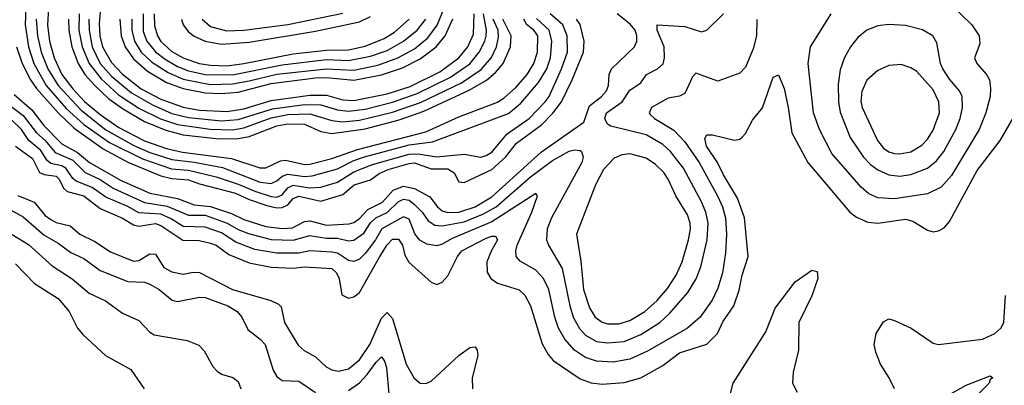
# Model space of a CAD drawing. Header units: inches. Extents: x 1550315 to 1685896, y 510706 to 640504.
# Tile 417 of 452: x 1673078 to 1676649, y 583322 to 584648. Entities that reach past the tile are written whole.
import ezdxf

# ---------------------------------------------------------------- set-up
doc = ezdxf.new("R2010")
doc.units = ezdxf.units.IN
doc.header["$MEASUREMENT"] = 0
doc.layers.add('B6578', color=7, linetype='Continuous')

msp = doc.modelspace()

# ---------------------------------------------------------------- linework, layer by layer
at = {"layer": 'B6578', "color": 5}
for points, elevation in [([(1673100.4, 584690), (1673097.4, 584630), (1673109, 584550), (1673129.2, 584490), (1673173.7, 584410), (1673246.6, 584326.6), (1673310, 584268.6), (1673403.3, 584203.3), (1673523.5, 584143.5), (1673627.9, 584107.9), (1673690, 584103.1), (1673790, 584078.8), (1673870, 584052.1), (1673930, 584026.2), (1673990, 584006.6), (1674010, 584004.4), (1674030, 584012.8), (1674050, 584038), (1674070, 584048.5), (1674130, 584038.5), (1674170, 584040.5), (1674230, 584058.6), (1674290, 584096.9), (1674356.8, 584123.2), (1674490, 584161.1), (1674522.4, 584162.4), (1674589.4, 584150.6), (1674690, 584160.8), (1674750, 584150.1), (1674770, 584155.7), (1674790, 584168), (1674845.2, 584234.8), (1674925, 584290), (1674983.9, 584350), (1674997.6, 584370), (1675043.1, 584470), (1675064, 584530), (1675063, 584590), (1675047.4, 584630), (1675001.8, 584670)], 540), ([(1673182, 584690), (1673178.1, 584630), (1673185.6, 584570), (1673202.8, 584510), (1673230.9, 584450), (1673270, 584397.5), (1673312.2, 584352.2), (1673370, 584304.1), (1673437.7, 584257.7), (1673530, 584209.2), (1673610, 584180.8), (1673667.9, 584167.9), (1673845.2, 584145.2), (1673948.6, 584111.4), (1673970, 584110.9), (1674024.1, 584135.9), (1674041.2, 584138.8), (1674110, 584122.7), (1674130, 584124.9), (1674210, 584144.6), (1674302.6, 584177.4), (1674550, 584242), (1674670, 584295.7), (1674810, 584349.3), (1674835.2, 584364.8), (1674877.6, 584402.4), (1674918.3, 584450), (1674942.5, 584490), (1674955.7, 584530), (1674956.2, 584590), (1674941.9, 584610), (1674916.8, 584630), (1674905.8, 584650)], 580), ([(1673370.4, 584689.6), (1673365.5, 584634.5), (1673368.7, 584590), (1673378.5, 584550), (1673410, 584493), (1673450.6, 584450.6), (1673518.2, 584398.2), (1673590, 584359.9), (1673670, 584331.2), (1673730, 584320.7), (1673830, 584315.5), (1673890, 584325.2), (1673990, 584355.6), (1674130, 584374.5), (1674190, 584374.7), (1674250, 584357.6), (1674290, 584354.9), (1674410, 584379.7), (1674493.6, 584406.4), (1674600.8, 584459.2), (1674670, 584509.8), (1674703.5, 584550), (1674723.6, 584596.4), (1674725.9, 584670)], 680), ([(1673484.2, 584650), (1673484.8, 584610), (1673493.5, 584570), (1673517.6, 584530), (1673555.2, 584495.2), (1673616.3, 584456.3), (1673670, 584432.7), (1673770, 584413.2), (1673850, 584415.4), (1673910, 584427.2), (1674010, 584450.6), (1674190, 584470.7), (1674290, 584465.5), (1674376.6, 584483.4), (1674448.9, 584510), (1674510, 584542.5), (1674557.4, 584582.6), (1674591.3, 584628.7), (1674617.1, 584690)], 740), ([(1676450, 584708.2), (1676530.7, 584630), (1676557.7, 584590), (1676559.7, 584560.3), (1676541, 584510), (1676549, 584490), (1676584.3, 584450), (1676594.9, 584430), (1676599.1, 584399.1), (1676596.9, 584370), (1676581.1, 584310), (1676557.5, 584250), (1676457, 584083), (1676419.6, 584040.4), (1676370, 584016.6), (1676250, 583998.7), (1676190, 584002.6), (1676157.1, 584017.1), (1676130, 584040.4), (1676023, 584163), (1675978, 584250), (1675956.8, 584310), (1675937.3, 584490), (1675946, 584550), (1676020.2, 584670)], 440), ([(1673025.5, 584350), (1673090, 584300.9), (1673138.3, 584238.3), (1673170, 584210), (1673206.2, 584166.2), (1673270, 584139), (1673314.5, 584094.5), (1673368.9, 584068.9), (1673416.9, 584036.9), (1673530, 583985.6), (1673612, 583972), (1673690, 583939.4), (1673750, 583938.8), (1673830, 583910.7), (1673870, 583887.1), (1673907.7, 583872.3), (1673990, 583851.4), (1674070, 583848.9), (1674130, 583866.2), (1674190, 583855.4), (1674230, 583855.9), (1674270, 583846.5), (1674290, 583849), (1674325.6, 583874.4), (1674350, 583911.3), (1674369.3, 583930), (1674410.8, 583949.2), (1674450, 583987.3), (1674470, 583997.8), (1674490, 583993.3), (1674510, 583978.2), (1674537.7, 583950), (1674559, 583919), (1674583.1, 583903.1), (1674610, 583900.2), (1674690, 583915.5), (1674757.5, 583942.5), (1674805.3, 583970), (1674930, 584078.2), (1675010, 584137.7), (1675070, 584171.8), (1675090, 584176), (1675110, 584174.2), (1675115.4, 584170), (1675121.3, 584150), (1675116.7, 584130), (1675006.8, 583930), (1674990.6, 583890), (1674988.4, 583850), (1674995.1, 583830), (1675045.5, 583745.5), (1675072.3, 583610), (1675086.7, 583566.7), (1675108, 583528), (1675130, 583503.7), (1675170, 583481.5), (1675210, 583476.1), (1675270, 583481.1), (1675330, 583506.2), (1675398.8, 583550), (1675435.6, 583584.4), (1675500.8, 583659.2), (1675531.3, 583708.7), (1675548.2, 583751.8), (1675571.3, 583850), (1675574.3, 583910), (1675566.4, 583950), (1675550, 583987.7), (1675485.2, 584110), (1675438.5, 584170), (1675410, 584195.1), (1675350, 584230.3), (1675222, 584262), (1675209.9, 584270), (1675200.1, 584290), (1675206.2, 584310), (1675262.5, 584350), (1675290, 584392.9), (1675330, 584419.3), (1675350.8, 584450), (1675390.9, 584470), (1675411.2, 584488.8), (1675416.2, 584510), (1675414.7, 584550), (1675389.9, 584610), (1675389.9, 584630.1), (1675490, 584624.1), (1675550, 584604.9), (1675570, 584610.2), (1675630.4, 584669.6)], 460), ([(1675751.5, 584648.5), (1675749.9, 584590), (1675737.9, 584542.1), (1675710, 584476), (1675690, 584454.3), (1675610, 584424.9), (1675530, 584454.7), (1675518.3, 584441.7), (1675490, 584380.2), (1675470, 584370.7), (1675430, 584363.8), (1675368.5, 584330), (1675360.2, 584310), (1675364.7, 584304.7), (1675380.2, 584290), (1675450, 584247.6), (1675490, 584205.1), (1675541.8, 584130), (1675610, 584006.6), (1675626.7, 583970), (1675637.2, 583930), (1675641.6, 583870), (1675637.8, 583802.2), (1675626, 583730), (1675610, 583675.2), (1675588.5, 583631.5), (1675545, 583570), (1675499.4, 583530), (1675354.4, 583445.6), (1675290, 583416.5), (1675230, 583406), (1675170, 583409.3), (1675130, 583422.7), (1675089.8, 583449.8), (1675054.8, 583490), (1675032.3, 583530), (1675018.7, 583570), (1674997, 583670), (1674977.4, 583710), (1674950, 583739.8), (1674892.8, 583772.8), (1674877.7, 583790), (1674876.8, 583810), (1674882.3, 583830), (1674934.6, 583950), (1674955.3, 584010), (1674950, 584018), (1674790, 583915.3), (1674645.7, 583854.3), (1674610, 583833.7), (1674590, 583828.3), (1674554.3, 583834.3), (1674529, 583849), (1674511.1, 583871.1), (1674490, 583925), (1674470, 583933.9), (1674390.8, 583890), (1674368.2, 583850), (1674330, 583800.5), (1674310, 583780.3), (1674290, 583771.8), (1674270, 583775.3), (1674230, 583801.1), (1674210, 583804.6), (1674130, 583810.3), (1674090, 583801.1), (1674010, 583801.3), (1673930, 583814.4), (1673861, 583841), (1673810, 583875.5), (1673750, 583895.7), (1673670, 583898.3), (1673626.6, 583926.6), (1673590, 583943.4), (1673510, 583947.6), (1673470, 583971.4), (1673390, 584004.2), (1673340.2, 584040.2), (1673282.6, 584062.6), (1673270, 584072), (1673245.2, 584110), (1673230, 584118.6), (1673190, 584127.3), (1673177.3, 584137.3), (1673154.4, 584174.4), (1673110.6, 584210), (1673084.2, 584250), (1673046.8, 584286.8)], 440), ([(1673057.4, 584377.4), (1673121.3, 584321.3), (1673164.7, 584264.7), (1673230, 584198.3), (1673287.2, 584167.2), (1673330.3, 584130.3), (1673445.3, 584065.3), (1673550, 584019.3), (1673650, 583999.3), (1673710, 583977.3), (1673770, 583970.6), (1673845.5, 583945.5), (1673890, 583923.9), (1673970, 583898.8), (1674030, 583891.2), (1674067.1, 583892.9), (1674110, 583916.3), (1674130, 583918.4), (1674190, 583903.2), (1674272.5, 583907.5), (1674290, 583913), (1674310, 583927.4), (1674340.4, 583959.6), (1674394, 583986), (1674431.8, 584030), (1674470, 584044.3), (1674510, 584036.5), (1674565.7, 584005.7), (1674592.8, 583970), (1674610, 583955.1), (1674630, 583949.4), (1674670, 583950.4), (1674729.5, 583970), (1674790, 584006.3), (1674970, 584169.2), (1675123.4, 584276.6), (1675143.8, 584336.2), (1675188, 584370), (1675205.4, 584390), (1675212.6, 584410), (1675216.1, 584450), (1675224.5, 584470), (1675307.5, 584550), (1675316, 584570), (1675316.1, 584590), (1675309.4, 584610), (1675291.8, 584631.8), (1675244.4, 584670)], 480), ([(1673065.6, 584550), (1673086.4, 584490), (1673116.9, 584430), (1673138.8, 584398.8), (1673217.7, 584310), (1673274.9, 584254.9), (1673379.8, 584179.8), (1673470, 584131.1), (1673590, 584082), (1673630, 584072.5), (1673690, 584067.5), (1673730, 584052.5), (1673859.7, 584019.7), (1673910, 583996.6), (1673974.5, 583974.5), (1674010, 583966.4), (1674030, 583967.2), (1674050, 583977.4), (1674070, 583999.5), (1674090, 584008.5), (1674170, 583990.5), (1674250, 584013.9), (1674290.5, 584050), (1674350, 584067.6), (1674381.4, 584090), (1674414.3, 584105.6), (1674490, 584127), (1674510, 584128.7), (1674570, 584107.2), (1674630, 584107.9), (1674652.9, 584092.9), (1674670, 584060.8), (1674690, 584058), (1674790, 584105.5), (1674839.2, 584150), (1674879.5, 584200.5), (1674970, 584267.6), (1675010.6, 584309.4), (1675042.3, 584350), (1675081.6, 584430), (1675122, 584530), (1675125.2, 584570), (1675110.4, 584630.4), (1675097.4, 584650)], 520), ([(1673137, 584650), (1673141.8, 584590), (1673155.7, 584530), (1673179.9, 584470), (1673217.1, 584410), (1673300, 584320), (1673390.5, 584249.5), (1673491.8, 584191.8), (1673550, 584167.2), (1673630, 584141.6), (1673710, 584132.2), (1673812.7, 584112.7), (1673950, 584059.4), (1673990, 584054.3), (1674010, 584063.9), (1674030, 584080.7), (1674050, 584088.7), (1674110, 584080), (1674138, 584082), (1674230, 584106.9), (1674290, 584138), (1674328.7, 584151.3), (1674490, 584194.1), (1674574.5, 584205.5), (1674850, 584307.7), (1674894.6, 584345.4), (1674959.4, 584420.6), (1674989.4, 584470), (1675002.7, 584510), (1675007.2, 584570), (1674998.3, 584610), (1674952.2, 584652.2)], 560), ([(1673254.3, 584650), (1673255.7, 584610), (1673266.9, 584550), (1673289.1, 584490), (1673314, 584450), (1673349.9, 584409.9), (1673401.5, 584361.5), (1673450, 584325.8), (1673530, 584279.5), (1673607.2, 584247.2), (1673670, 584231.3), (1673790, 584217), (1673864.1, 584215.9), (1673910, 584224.7), (1674010, 584263.2), (1674050, 584270.9), (1674110, 584269.1), (1674170, 584243), (1674210, 584236), (1674330, 584252.2), (1674454.4, 584285.6), (1674543.9, 584316.1), (1674707.7, 584392.3), (1674770.6, 584429.4), (1674803.4, 584456.6), (1674831, 584489), (1674857.8, 584550), (1674860.3, 584590), (1674829.6, 584650)], 620), ([(1673293.7, 584670), (1673292.6, 584610), (1673304.2, 584550), (1673329.6, 584490), (1673373.7, 584433.7), (1673436, 584376), (1673510, 584327.3), (1673588.7, 584288.7), (1673650, 584268.2), (1673768.9, 584251.1), (1673850, 584249.2), (1673890, 584256.7), (1673990, 584292.8), (1674050, 584304.2), (1674130, 584306.4), (1674210, 584282.6), (1674250, 584277.4), (1674310, 584284.2), (1674430, 584313.2), (1674531.8, 584348.2), (1674680.2, 584419.8), (1674751.7, 584468.3), (1674788.4, 584511.6), (1674807.2, 584550), (1674814.5, 584585.5), (1674812.6, 584610), (1674794.6, 584650)], 640), ([(1673328.4, 584650), (1673329.7, 584610), (1673340.9, 584550), (1673370, 584490), (1673410, 584443.5), (1673483, 584383), (1673559, 584339), (1673630, 584308.4), (1673690, 584293.3), (1673810, 584282.1), (1673870, 584286.6), (1673994.4, 584325.6), (1674110, 584341), (1674170, 584339.1), (1674230, 584321.8), (1674270, 584316.6), (1674330, 584324.3), (1674430, 584348.8), (1674519.7, 584380.3), (1674640.4, 584439.6), (1674710, 584488.4), (1674744.5, 584530), (1674764.3, 584570), (1674769.3, 584590), (1674770.2, 584610), (1674759.6, 584670)], 660), ([(1673440.4, 584650), (1673446, 584590), (1673460.5, 584550), (1673490, 584506.3), (1673541.4, 584461.4), (1673610, 584420.8), (1673670, 584398.6), (1673750, 584382.6), (1673810, 584380.1), (1673870, 584385.8), (1673990, 584417.2), (1674150, 584437.1), (1674190, 584439), (1674290, 584428.9), (1674390, 584448.7), (1674465.9, 584474.1), (1674530, 584506.2), (1674587.7, 584550), (1674620.9, 584590), (1674648, 584652)], 720), ([(1673525.4, 584670), (1673526, 584606), (1673538.7, 584570), (1673570, 584531.4), (1673604.7, 584504.7), (1673650, 584478.5), (1673690, 584463.2), (1673750, 584449.2), (1673850, 584448.2), (1674030, 584484.4), (1674190, 584504.4), (1674270, 584500.5), (1674350, 584515.7), (1674410, 584537), (1674470, 584570.3), (1674518.6, 584610), (1674550.5, 584650)], 760), ([(1673565.8, 584670), (1673566.2, 584626.2), (1673577.6, 584590), (1673590, 584569.4), (1673630, 584533.1), (1673670.1, 584510), (1673728, 584490), (1673770, 584482.9), (1673830, 584481.5), (1673890, 584489.2), (1674070, 584524.1), (1674190, 584538.3), (1674270, 584538.6), (1674330, 584552.1), (1674399.4, 584580.6), (1674437.3, 584602.7), (1674489.9, 584650)], 780), ([(1673664.9, 584650), (1673671.1, 584630), (1673690, 584603.9), (1673710, 584588.3), (1673749.9, 584569.9), (1673810, 584559.9), (1673910, 584567.2), (1674150, 584606.4), (1674310, 584640.8), (1674350, 584659.5)], 820), ([(1673739.1, 584650), (1673770, 584623.3), (1673828.2, 584608.2), (1673890, 584609.8), (1674050, 584631.3), (1674250, 584671.6)], 840), ([(1673062.6, 584190), (1673124.4, 584144.4), (1673150, 584093.6), (1673166.9, 584086.9), (1673210, 584080.9), (1673221.1, 584070), (1673237, 584037), (1673250, 584024.9), (1673310, 584009.3), (1673370, 583963.2), (1673450, 583928.2), (1673490, 583904.1), (1673510, 583899.2), (1673570, 583908.7), (1673590, 583902.4), (1673668.9, 583848.9), (1673728, 583848), (1673770, 583838.1), (1673790, 583830.7), (1673836.4, 583796.4), (1673910, 583766.2), (1673990, 583750.9), (1674070, 583747.7), (1674112.1, 583752.1), (1674210, 583745.8), (1674226.7, 583730), (1674236.1, 583710), (1674246.1, 583650), (1674270, 583638.1), (1674290, 583643.1), (1674310, 583659.5), (1674383.2, 583790), (1674410, 583832.1), (1674430, 583851.9), (1674452, 583852), (1674465.5, 583830), (1674474.9, 583794.9), (1674489.5, 583769.5), (1674570, 583696.5), (1674590, 583687.7), (1674610, 583696.2), (1674630, 583719.3), (1674665.9, 583790), (1674681.5, 583810), (1674770, 583855.9), (1674790, 583863.6), (1674803.4, 583863.4), (1674810.5, 583850), (1674788.2, 583811.8), (1674772, 583770), (1674773.2, 583733.2), (1674786.2, 583710), (1674810, 583693), (1674888.7, 583668.7), (1674909.7, 583649.7), (1674930.6, 583610), (1674972.5, 583472.5), (1674993.9, 583433.9), (1675012.7, 583412.7), (1675110, 583345.8), (1675150, 583331.8), (1675190, 583325.9), (1675270, 583332.1), (1675330, 583348.8), (1675410, 583393.6), (1675470, 583440.6), (1675570, 583472), (1675608.1, 583510), (1675627.7, 583552.3), (1675667.2, 583610), (1675687.4, 583667.4), (1675697.7, 583722.3), (1675719.5, 583790), (1675706.8, 583930), (1675680.5, 584000.5), (1675630, 584085.2), (1675608.7, 584130), (1675568.7, 584190), (1675562.7, 584217.3), (1675570, 584230.2), (1675590, 584230.2), (1675670, 584211), (1675690, 584215.2), (1675697.8, 584222.2), (1675710, 584236), (1675735.6, 584284.4), (1675772, 584328.1), (1675810, 584440.5), (1675830, 584448), (1675850, 584399.3), (1675864.9, 584330), (1675877.6, 584237.6), (1675935.9, 584130), (1676087.9, 583950), (1676112.4, 583932.4), (1676153.4, 583913.4), (1676190, 583910.1), (1676290, 583924.9), (1676317.3, 583917.3), (1676370, 583885.2), (1676390, 583879.3), (1676410, 583882), (1676430, 583894), (1676450, 583916.9), (1676550, 584102), (1676633.1, 584210), (1676690, 584308.1)], 420), ([(1673070.7, 584010.7), (1673130, 583986.2), (1673170, 583938.3), (1673190, 583923.2), (1673210, 583913.1), (1673260.7, 583900.7), (1673295.3, 583870), (1673350, 583844.4), (1673406.5, 583806.5), (1673490, 583772.1), (1673510, 583774.8), (1673550, 583799.1), (1673570, 583797.8), (1673600.1, 583750), (1673630, 583734.2), (1673670, 583725.4), (1673707.1, 583732.9), (1673730, 583731.3), (1673849.4, 583669.4), (1673989, 583630), (1674016.8, 583616.8), (1674026.4, 583606.4), (1674038.3, 583550), (1674087.5, 583467.5), (1674109, 583449), (1674150, 583425.6), (1674189, 583389), (1674210, 583378.7), (1674233.9, 583373.9), (1674270, 583381.7), (1674310, 583414.3), (1674347.5, 583470), (1674390, 583566.3), (1674410, 583585.9), (1674430, 583565.2), (1674479.1, 583399.1), (1674507.9, 583347.9), (1674530, 583330.2), (1674550, 583329), (1674570, 583337), (1674670, 583430.7), (1674710, 583459.7), (1674730, 583461.3), (1674736.5, 583450), (1674738.7, 583430), (1674718.9, 583350), (1674720.2, 583310)], 380), ([(1673001.5, 583981.5), (1673090, 583933.2), (1673166.2, 583866.3), (1673217.6, 583837.6), (1673263.5, 583803.5), (1673310, 583781.7), (1673370, 583738.7), (1673470, 583698.2), (1673530, 583695.9), (1673550, 583689.1), (1673584, 583670), (1673630.6, 583630.6), (1673650, 583626.1), (1673730, 583642), (1673750, 583640.7), (1673833, 583610), (1673866.5, 583590), (1673883.2, 583570), (1673905, 583525), (1673950, 583490.2), (1673968.4, 583470), (1673997.1, 583377.1), (1674010, 583354), (1674030, 583339.7), (1674090, 583337.6), (1674150, 583296.4)], 360), ([(1673049.8, 583869.8), (1673110, 583833.6), (1673196, 583756), (1673268.5, 583708.5), (1673330, 583656), (1673388.6, 583628.6), (1673450, 583583.5), (1673510, 583556.9), (1673550, 583515.5), (1673565.7, 583505.7), (1673685.2, 583485.2), (1673727.9, 583467.9), (1673746.9, 583446.9), (1673777.8, 583390), (1673793.5, 583373.5), (1673810, 583363.2), (1673850.1, 583350.1), (1673870, 583335.6), (1673880.2, 583310)], 340), ([(1673062.5, 583762.5), (1673131.2, 583691.2), (1673216.7, 583636.7), (1673257.2, 583590), (1673286.7, 583530), (1673306.2, 583506.2), (1673388.9, 583430), (1673480.2, 583380.2), (1673528.9, 583310)], 320), ([(1675650, 583268.5), (1675665, 583330), (1675784, 583516), (1675817.5, 583602.5), (1675890, 583697.6), (1675950, 583740.3), (1675970, 583735.5), (1675971.9, 583710), (1675950, 583647.3), (1675903.4, 583550), (1675902.1, 583450), (1675882.3, 583370), (1675880.8, 583330), (1675897.5, 583297.5)], 380), ([(1676249.8, 583310), (1676230.7, 583350), (1676199.3, 583399.3), (1676182.4, 583442.4), (1676177.1, 583470), (1676183.5, 583510), (1676210, 583553.1), (1676230, 583563.1), (1676250, 583557.7), (1676310.4, 583530), (1676390, 583474.6), (1676410, 583470.3), (1676570, 583489.4), (1676613.7, 583510), (1676636.1, 583530), (1676647, 583550), (1676652.4, 583647.6)], 380), ([(1674270, 583303.4), (1674310, 583330.8), (1674338.4, 583361.6), (1674370, 583406.5), (1674390, 583425.4), (1674400.8, 583410), (1674407.4, 583387.4), (1674416.1, 583290)], 360), ([(1676430, 583278), (1676510, 583323), (1676597, 583357), (1676606.8, 583350), (1676596.7, 583343.3), (1676593.6, 583330), (1676480.7, 583219.3)], 360)]:
    msp.add_lwpolyline(points, dxfattribs=dict(at, elevation=elevation))
for points, elevation in [([(1676230, 584631.5), (1676190, 584626.5), (1676150, 584609.8), (1676116.8, 584583.2), (1676090.6, 584549.4), (1676069.2, 584510.8), (1676053.3, 584466.7), (1676045.5, 584414.5), (1676046.8, 584350), (1676053.3, 584313.3), (1676090, 584220.6), (1676137.4, 584150), (1676162.9, 584122.9), (1676190, 584103.3), (1676230, 584086), (1676270, 584081.1), (1676310, 584086.3), (1676370.6, 584110), (1676403.2, 584136.8), (1676429.4, 584170.6), (1676472.4, 584250), (1676488.6, 584290), (1676497.1, 584330), (1676495.5, 584370), (1676486.4, 584390), (1676450, 584432.6), (1676425.6, 584470), (1676417.2, 584490), (1676403.9, 584563.9), (1676389.8, 584590), (1676352, 584612), (1676290, 584627.7)], 460), ([(1676274.1, 584485.9), (1676230, 584481.7), (1676190, 584464.3), (1676150, 584428.9), (1676131.8, 584388.2), (1676128.8, 584351.2), (1676132.5, 584330), (1676189.2, 584210), (1676210, 584182.3), (1676230, 584169.3), (1676250, 584163.4), (1676270, 584161.8), (1676310, 584169.7), (1676350, 584193), (1676370, 584214.8), (1676390, 584247.1), (1676413, 584310), (1676411.5, 584350), (1676390, 584393.6), (1676330, 584461.1), (1676310, 584474.2)], 480), ([(1675290, 584161.7), (1675261.6, 584158.4), (1675233.7, 584146.3), (1675195, 584105), (1675166.5, 584050), (1675097, 583870), (1675113.1, 583773.1), (1675122.1, 583670), (1675143.7, 583603.7), (1675165, 583570), (1675190, 583551.5), (1675210, 583545.5), (1675250, 583545.8), (1675290, 583557.9), (1675345.4, 583590), (1675389, 583630), (1675426.7, 583673.3), (1675458.1, 583721.9), (1675480.8, 583770), (1675503.8, 583850), (1675510.3, 583890), (1675509.6, 583910), (1675500.2, 583940.2), (1675456.7, 584010), (1675430, 584070), (1675413.7, 584093.7), (1675383.7, 584123.7), (1675350, 584146.4)], 480)]:
    msp.add_lwpolyline(points, close=True, dxfattribs=dict(at, elevation=elevation))

doc.saveas('drawing.dxf')
